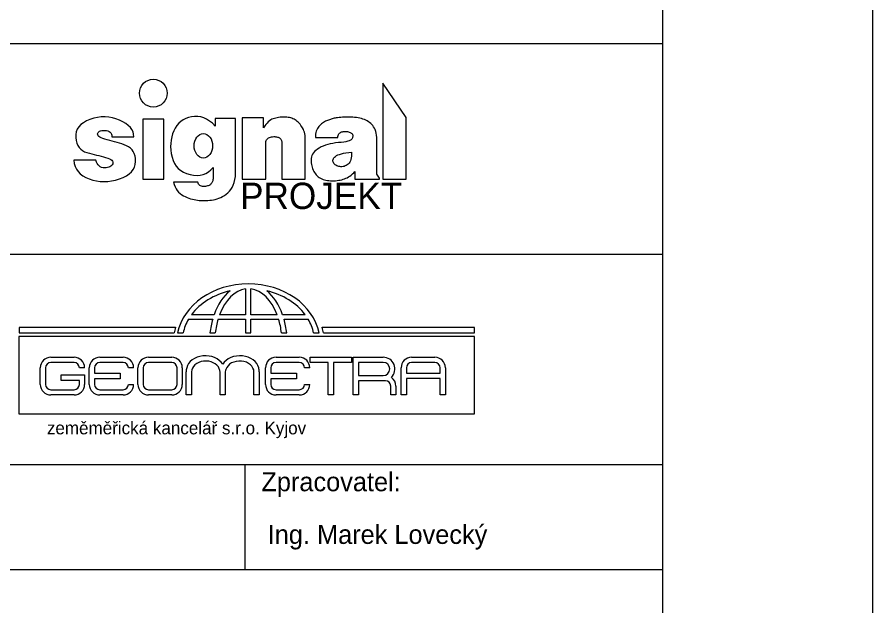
# Model space of a CAD drawing. Extents: x 1391 to 5528, y -6194 to 565.
# Drawn here: x 4054.2 to 4135.6, y -4233.8 to -4177.8 of the extents above; entities that cross this region are included whole.
import ezdxf

# ---------------------------------------------------------------- set-up
doc = ezdxf.new("R2010")
doc.units = 0
for name, color, linetype in [('Default', 7, 'Continuous'), ('Vrstva 1', 7, 'Continuous'), ('Vrstva 11', 7, 'Continuous'), ('Vrstva 17', 7, 'Continuous'), ('Vrstva 6', 7, 'Continuous')]:
    doc.layers.add(name, color=color, linetype=linetype)

msp = doc.modelspace()

# ---------------------------------------------------------------- linework, layer by layer
at = {"layer": 'Default'}
msp.add_lwpolyline([(3925.563, -4332.346), (4135.563, -4332.346), (4135.563, -4035.346), (3925.563, -4035.346)], close=True, dxfattribs=at)
at = {"layer": 'Vrstva 1'}
msp.add_lwpolyline([(3945.563, -4055.346), (4115.563, -4055.346), (4115.563, -4315.346), (3945.563, -4315.346)], close=True, dxfattribs=at)
at = {"layer": 'Vrstva 11'}
for points in [[(4091.228, -4193.225), (4091.228, -4187.385), (4088.988, -4184.105), (4088.988, -4193.225), (4091.228, -4193.225)], [(4062.499, -4193.46), (4062.861, -4193.443), (4063.228, -4193.395), (4063.599, -4193.316), (4063.975, -4193.206), (4064.329, -4193.07), (4064.637, -4192.914), (4064.898, -4192.738), (4065.112, -4192.542), (4065.28, -4192.326), (4065.4, -4192.09), (4065.474, -4191.834), (4065.5, -4191.558), (4065.49, -4191.285), (4065.451, -4191.036), (4065.385, -4190.812), (4065.291, -4190.612), (4065.17, -4190.437), (4065.021, -4190.287), (4064.844, -4190.162), (4064.639, -4190.061), (4064.42, -4189.975), (4064.198, -4189.893), (4063.973, -4189.816), (4063.747, -4189.743), (4063.518, -4189.675), (4063.287, -4189.61), (4063.054, -4189.551), (4062.818, -4189.495), (4062.596, -4189.44), (4062.405, -4189.381), (4062.244, -4189.318), (4062.114, -4189.251), (4062.014, -4189.18), (4061.945, -4189.105), (4061.906, -4189.026), (4061.897, -4188.943), (4061.914, -4188.863), (4061.95, -4188.794), (4062.006, -4188.736), (4062.082, -4188.689), (4062.178, -4188.653), (4062.294, -4188.627), (4062.429, -4188.613), (4062.585, -4188.609), (4062.74, -4188.62), (4062.875, -4188.649), (4062.99, -4188.696), (4063.085, -4188.762), (4063.16, -4188.846), (4063.214, -4188.948), (4063.249, -4189.068), (4063.263, -4189.207), (4065.342, -4189.207), (4065.323, -4188.965), (4065.261, -4188.736), (4065.156, -4188.518), (4065.008, -4188.314), (4064.817, -4188.123), (4064.583, -4187.944), (4064.307, -4187.778), (4063.987, -4187.625), (4063.645, -4187.495), (4063.3, -4187.4), (4062.952, -4187.341), (4062.602, -4187.316), (4062.249, -4187.326), (4061.894, -4187.371), (4061.535, -4187.45), (4061.174, -4187.565), (4060.836, -4187.707), (4060.547, -4187.87), (4060.306, -4188.053), (4060.114, -4188.257), (4059.971, -4188.482), (4059.876, -4188.726), (4059.83, -4188.992), (4059.832, -4189.278), (4059.872, -4189.559), (4059.938, -4189.811), (4060.03, -4190.034), (4060.148, -4190.226), (4060.293, -4190.39), (4060.464, -4190.524), (4060.661, -4190.628), (4060.885, -4190.703), (4061.12, -4190.763), (4061.351, -4190.822), (4061.578, -4190.881), (4061.802, -4190.94), (4062.023, -4190.999), (4062.239, -4191.057), (4062.452, -4191.115), (4062.662, -4191.173), (4062.854, -4191.233), (4063.016, -4191.297), (4063.146, -4191.366), (4063.246, -4191.44), (4063.314, -4191.518), (4063.352, -4191.6), (4063.359, -4191.687), (4063.335, -4191.778), (4063.289, -4191.866), (4063.228, -4191.943), (4063.152, -4192.007), (4063.062, -4192.06), (4062.958, -4192.102), (4062.84, -4192.132), (4062.707, -4192.15), (4062.559, -4192.157), (4062.411, -4192.147), (4062.275, -4192.113), (4062.152, -4192.058), (4062.04, -4191.979), (4061.942, -4191.878), (4061.855, -4191.754), (4061.781, -4191.608), (4061.72, -4191.439), (4059.639, -4191.439), (4059.683, -4191.746), (4059.767, -4192.028), (4059.89, -4192.286), (4060.052, -4192.52), (4060.254, -4192.729), (4060.496, -4192.914), (4060.778, -4193.075), (4061.099, -4193.212), (4061.442, -4193.321), (4061.79, -4193.398), (4062.142, -4193.445), (4062.499, -4193.46)], [(4068.188, -4193.225), (4068.188, -4187.545), (4066.188, -4187.545), (4066.188, -4193.225), (4068.188, -4193.225)], [(4072.047, -4195.267), (4072.216, -4195.263), (4072.386, -4195.255), (4072.558, -4195.241), (4072.731, -4195.223), (4072.905, -4195.196), (4073.079, -4195.157), (4073.253, -4195.106), (4073.426, -4195.043), (4073.6, -4194.967), (4073.772, -4194.88), (4073.945, -4194.78), (4074.117, -4194.668), (4074.282, -4194.538), (4074.43, -4194.385), (4074.563, -4194.21), (4074.679, -4194.011), (4074.78, -4193.789), (4074.865, -4193.544), (4074.934, -4193.276), (4074.988, -4192.985), (4074.988, -4187.465), (4073.068, -4187.465), (4073.068, -4188.185), (4072.802, -4187.93), (4072.531, -4187.717), (4072.257, -4187.545), (4071.978, -4187.414), (4071.695, -4187.324), (4071.407, -4187.275), (4071.116, -4187.268), (4070.82, -4187.301), (4070.533, -4187.369), (4070.267, -4187.466), (4070.024, -4187.592), (4069.802, -4187.745), (4069.602, -4187.928), (4069.423, -4188.139), (4069.267, -4188.378), (4069.132, -4188.646), (4069.022, -4188.932), (4068.937, -4189.225), (4068.878, -4189.525), (4068.845, -4189.832), (4068.838, -4190.147), (4068.857, -4190.469), (4068.901, -4190.797), (4068.972, -4191.134), (4069.072, -4191.457), (4069.205, -4191.748), (4069.37, -4192.006), (4069.568, -4192.231), (4069.799, -4192.424), (4070.062, -4192.584), (4070.358, -4192.711), (4070.687, -4192.806), (4071.023, -4192.864), (4071.342, -4192.881), (4071.643, -4192.858), (4071.926, -4192.794), (4072.191, -4192.689), (4072.438, -4192.544), (4072.668, -4192.357), (4072.88, -4192.131), (4072.88, -4193.207), (4072.861, -4193.295), (4072.838, -4193.377), (4072.81, -4193.452), (4072.778, -4193.523), (4072.742, -4193.587), (4072.701, -4193.646), (4072.655, -4193.699), (4072.605, -4193.746), (4072.55, -4193.788), (4072.487, -4193.824), (4072.417, -4193.855), (4072.34, -4193.881), (4072.256, -4193.901), (4072.165, -4193.916), (4072.067, -4193.925), (4071.962, -4193.929), (4071.858, -4193.924), (4071.765, -4193.905), (4071.682, -4193.873), (4071.609, -4193.828), (4071.546, -4193.77), (4071.493, -4193.698), (4071.451, -4193.613), (4071.418, -4193.515), (4069.111, -4193.515), (4069.18, -4193.743), (4069.264, -4193.952), (4069.361, -4194.142), (4069.472, -4194.313), (4069.596, -4194.466), (4069.735, -4194.6), (4069.887, -4194.715), (4070.053, -4194.811), (4070.225, -4194.894), (4070.396, -4194.968), (4070.565, -4195.034), (4070.733, -4195.091), (4070.899, -4195.139), (4071.064, -4195.179), (4071.227, -4195.21), (4071.389, -4195.233), (4071.551, -4195.249), (4071.715, -4195.26), (4071.88, -4195.266), (4072.047, -4195.267)], [(4081.628, -4193.225), (4081.628, -4189.425), (4081.624, -4189.255), (4081.61, -4189.092), (4081.586, -4188.935), (4081.55, -4188.785), (4081.504, -4188.641), (4081.447, -4188.505), (4081.379, -4188.374), (4081.301, -4188.251), (4081.216, -4188.134), (4081.129, -4188.026), (4081.04, -4187.926), (4080.949, -4187.835), (4080.856, -4187.751), (4080.761, -4187.676), (4080.664, -4187.609), (4080.565, -4187.55), (4080.462, -4187.499), (4080.356, -4187.454), (4080.245, -4187.417), (4080.13, -4187.387), (4080.011, -4187.363), (4079.887, -4187.346), (4079.759, -4187.337), (4079.627, -4187.334), (4079.493, -4187.337), (4079.361, -4187.345), (4079.229, -4187.358), (4079.099, -4187.376), (4078.97, -4187.399), (4078.842, -4187.427), (4078.716, -4187.46), (4078.59, -4187.498), (4078.467, -4187.546), (4078.345, -4187.611), (4078.226, -4187.692), (4078.11, -4187.79), (4077.996, -4187.904), (4077.884, -4188.034), (4077.775, -4188.181), (4077.668, -4188.345), (4077.668, -4187.425), (4075.628, -4187.425), (4075.628, -4193.225), (4077.868, -4193.225), (4077.868, -4189.665), (4077.902, -4189.574), (4077.946, -4189.493), (4078.001, -4189.422), (4078.065, -4189.361), (4078.139, -4189.31), (4078.223, -4189.269), (4078.317, -4189.238), (4078.421, -4189.217), (4078.527, -4189.204), (4078.628, -4189.197), (4078.723, -4189.196), (4078.814, -4189.201), (4078.899, -4189.213), (4078.978, -4189.23), (4079.053, -4189.254), (4079.122, -4189.284), (4079.184, -4189.318), (4079.238, -4189.357), (4079.284, -4189.399), (4079.321, -4189.445), (4079.35, -4189.494), (4079.371, -4189.547), (4079.383, -4189.604), (4079.388, -4189.665), (4079.388, -4193.225), (4081.628, -4193.225)], [(4084.19, -4193.389), (4084.352, -4193.386), (4084.51, -4193.377), (4084.663, -4193.363), (4084.812, -4193.343), (4084.956, -4193.317), (4085.097, -4193.286), (4085.233, -4193.248), (4085.364, -4193.205), (4085.493, -4193.154), (4085.62, -4193.092), (4085.746, -4193.021), (4085.869, -4192.938), (4085.991, -4192.845), (4086.112, -4192.742), (4086.23, -4192.629), (4086.348, -4192.505), (4086.348, -4193.225), (4088.668, -4193.225), (4088.668, -4193.145), (4088.428, -4192.745), (4088.428, -4189.265), (4088.401, -4189.06), (4088.365, -4188.87), (4088.32, -4188.694), (4088.265, -4188.533), (4088.201, -4188.386), (4088.127, -4188.254), (4088.043, -4188.136), (4087.95, -4188.033), (4087.849, -4187.94), (4087.742, -4187.854), (4087.628, -4187.776), (4087.508, -4187.704), (4087.382, -4187.639), (4087.25, -4187.581), (4087.111, -4187.529), (4086.966, -4187.485), (4086.814, -4187.447), (4086.655, -4187.415), (4086.489, -4187.389), (4086.315, -4187.368), (4086.135, -4187.353), (4085.947, -4187.344), (4085.751, -4187.34), (4085.549, -4187.342), (4085.35, -4187.348), (4085.166, -4187.356), (4084.997, -4187.367), (4084.843, -4187.38), (4084.703, -4187.395), (4084.578, -4187.412), (4084.467, -4187.431), (4084.372, -4187.453), (4084.283, -4187.477), (4084.194, -4187.502), (4084.104, -4187.53), (4084.013, -4187.559), (4083.921, -4187.591), (4083.829, -4187.624), (4083.737, -4187.66), (4083.643, -4187.697), (4083.55, -4187.739), (4083.458, -4187.787), (4083.366, -4187.843), (4083.276, -4187.905), (4083.187, -4187.974), (4083.099, -4188.05), (4083.012, -4188.132), (4082.926, -4188.222), (4082.845, -4188.319), (4082.776, -4188.426), (4082.718, -4188.543), (4082.67, -4188.668), (4082.633, -4188.803), (4082.607, -4188.948), (4082.592, -4189.102), (4082.588, -4189.265), (4084.708, -4189.265), (4084.723, -4189.168), (4084.747, -4189.081), (4084.78, -4189.003), (4084.821, -4188.934), (4084.872, -4188.875), (4084.93, -4188.824), (4084.998, -4188.783), (4085.073, -4188.75), (4085.154, -4188.726), (4085.235, -4188.708), (4085.317, -4188.697), (4085.399, -4188.692), (4085.481, -4188.694), (4085.565, -4188.702), (4085.648, -4188.717), (4085.732, -4188.738), (4085.813, -4188.764), (4085.884, -4188.792), (4085.947, -4188.821), (4086, -4188.853), (4086.045, -4188.888), (4086.082, -4188.924), (4086.109, -4188.962), (4086.128, -4189.003), (4086.14, -4189.046), (4086.145, -4189.092), (4086.144, -4189.14), (4086.136, -4189.192), (4086.122, -4189.246), (4086.103, -4189.303), (4086.076, -4189.363), (4086.044, -4189.425), (4085.993, -4189.486), (4085.912, -4189.542), (4085.801, -4189.593), (4085.659, -4189.638), (4085.487, -4189.678), (4085.285, -4189.713), (4085.052, -4189.743), (4084.789, -4189.767), (4084.517, -4189.793), (4084.258, -4189.831), (4084.01, -4189.879), (4083.775, -4189.937), (4083.553, -4190.006), (4083.342, -4190.086), (4083.144, -4190.176), (4082.958, -4190.276), (4082.789, -4190.385), (4082.641, -4190.497), (4082.513, -4190.614), (4082.407, -4190.736), (4082.321, -4190.862), (4082.256, -4190.993), (4082.212, -4191.128), (4082.189, -4191.268), (4082.181, -4191.409), (4082.182, -4191.549), (4082.192, -4191.688), (4082.211, -4191.826), (4082.239, -4191.963), (4082.276, -4192.098), (4082.322, -4192.233), (4082.377, -4192.366), (4082.44, -4192.494), (4082.51, -4192.613), (4082.587, -4192.724), (4082.671, -4192.825), (4082.761, -4192.918), (4082.859, -4193.002), (4082.964, -4193.076), (4083.075, -4193.143), (4083.193, -4193.2), (4083.317, -4193.25), (4083.447, -4193.293), (4083.584, -4193.327), (4083.726, -4193.354), (4083.875, -4193.373), (4084.03, -4193.385), (4084.19, -4193.389)], [(4084.906, -4192.044), (4084.803, -4192.024), (4084.708, -4191.996), (4084.622, -4191.96), (4084.543, -4191.916), (4084.472, -4191.865), (4084.409, -4191.806), (4084.354, -4191.739), (4084.307, -4191.664), (4084.273, -4191.587), (4084.255, -4191.51), (4084.254, -4191.434), (4084.27, -4191.359), (4084.302, -4191.284), (4084.351, -4191.211), (4084.417, -4191.139), (4084.5, -4191.067), (4084.603, -4190.999), (4084.732, -4190.936), (4084.886, -4190.878), (4085.065, -4190.826), (4085.269, -4190.779), (4085.498, -4190.737), (4085.753, -4190.7), (4086.032, -4190.669), (4086.037, -4190.868), (4086.028, -4191.05), (4086.006, -4191.216), (4085.972, -4191.365), (4085.924, -4191.499), (4085.864, -4191.616), (4085.79, -4191.718), (4085.704, -4191.803), (4085.611, -4191.874), (4085.515, -4191.934), (4085.418, -4191.981), (4085.319, -4192.017), (4085.219, -4192.042), (4085.116, -4192.054), (4085.012, -4192.055), (4084.906, -4192.044)]]:
    msp.add_lwpolyline(points, dxfattribs=at)
msp.add_circle((4067.188, -4185.065), 1.32, dxfattribs=at)
msp.add_ellipse((4071.948, -4190.065), major_axis=(0, 1.16), ratio=0.758621, dxfattribs=at)
at = {"layer": 'Vrstva 17'}
for p, q in [((4075.958, -4203.658), (4075.958, -4206.104)), ((4076.465, -4206.104), (4076.465, -4203.656)), ((4072.965, -4206.104), (4070.82, -4206.104)), ((4075.958, -4206.104), (4073.482, -4206.104)), ((4078.96, -4206.104), (4076.465, -4206.104)), ((4081.622, -4206.104), (4079.477, -4206.104)), ((4070.545, -4206.516), (4072.832, -4206.516)), ((4073.342, -4206.516), (4075.958, -4206.516)), ((4075.958, -4206.516), (4075.958, -4207.836)), ((4076.465, -4207.836), (4076.465, -4206.516)), ((4076.465, -4206.516), (4079.099, -4206.516)), ((4079.609, -4206.516), (4081.897, -4206.516)), ((4069.314, -4207.305), (4054.433, -4207.305)), ((4054.433, -4207.305), (4054.433, -4207.836)), ((4054.433, -4207.836), (4069.176, -4207.836)), ((4069.502, -4207.836), (4070.019, -4207.836)), ((4072.575, -4207.836), (4073.075, -4207.836)), ((4075.958, -4207.836), (4076.465, -4207.836)), ((4079.366, -4207.836), (4079.866, -4207.836)), ((4082.423, -4207.836), (4082.94, -4207.836)), ((4097.712, -4207.305), (4083.233, -4207.305)), ((4083.371, -4207.836), (4097.712, -4207.836)), ((4097.712, -4207.836), (4097.712, -4207.305)), ((4097.71, -4208.18), (4054.427, -4208.18)), ((4054.427, -4208.18), (4054.427, -4215.518)), ((4097.71, -4215.518), (4097.71, -4208.18)), ((4057.452, -4210.146), (4059.663, -4210.146)), ((4062.108, -4210.146), (4064.319, -4210.146)), ((4066.732, -4210.146), (4068.943, -4210.146)), ((4078.851, -4210.146), (4081.061, -4210.146)), ((4086.188, -4210.146), (4089.032, -4210.146)), ((4091.736, -4210.146), (4093.947, -4210.146)), ((4056.454, -4212.73), (4056.454, -4211.144)), ((4056.953, -4211.144), (4056.953, -4212.73)), ((4059.663, -4210.645), (4057.452, -4210.645)), ((4060.66, -4211.144), (4060.162, -4211.144)), ((4061.11, -4212.73), (4061.11, -4211.144)), ((4061.609, -4211.144), (4061.609, -4211.655)), ((4064.319, -4210.645), (4062.108, -4210.645)), ((4065.317, -4211.144), (4064.818, -4211.144)), ((4065.734, -4212.73), (4065.734, -4211.144)), ((4066.233, -4211.144), (4066.233, -4212.73)), ((4068.943, -4210.645), (4066.732, -4210.645)), ((4069.442, -4212.73), (4069.442, -4211.144)), ((4069.941, -4211.144), (4069.941, -4212.73)), ((4077.853, -4212.73), (4077.853, -4211.144)), ((4078.352, -4211.144), (4078.352, -4211.655)), ((4081.061, -4210.645), (4078.851, -4210.645)), ((4082.059, -4211.144), (4081.56, -4211.144)), ((4083.794, -4213.728), (4083.794, -4210.633)), ((4084.297, -4210.633), (4084.297, -4213.728)), ((4089.032, -4210.635), (4086.692, -4210.635)), ((4086.692, -4210.635), (4086.692, -4211.885)), ((4090.738, -4213.728), (4090.738, -4211.144)), ((4091.237, -4211.144), (4091.237, -4211.653)), ((4093.947, -4210.645), (4091.736, -4210.645)), ((4094.446, -4211.653), (4094.446, -4211.144)), ((4094.945, -4211.144), (4094.945, -4213.728)), ((4058.427, -4212.352), (4058.427, -4211.808)), ((4058.427, -4211.808), (4060.66, -4211.808)), ((4060.66, -4211.808), (4060.66, -4212.73)), ((4061.609, -4211.655), (4064.052, -4211.655)), ((4064.052, -4211.655), (4064.052, -4212.199)), ((4070.313, -4213.728), (4070.313, -4211.543)), ((4070.814, -4211.543), (4070.814, -4213.728)), ((4073.533, -4213.728), (4073.533, -4211.543)), ((4074.033, -4211.543), (4074.033, -4213.728)), ((4076.752, -4213.728), (4076.752, -4211.543)), ((4077.253, -4211.543), (4077.253, -4213.728)), ((4078.352, -4211.655), (4080.795, -4211.655)), ((4080.795, -4211.655), (4080.795, -4212.199)), ((4086.692, -4211.885), (4089.032, -4211.885)), ((4091.237, -4211.653), (4094.446, -4211.653)), ((4060.162, -4212.352), (4058.427, -4212.352)), ((4060.162, -4212.73), (4060.162, -4212.352)), ((4064.052, -4212.199), (4061.609, -4212.199)), ((4061.609, -4212.199), (4061.609, -4212.73)), ((4064.818, -4212.73), (4065.317, -4212.73)), ((4080.795, -4212.199), (4078.352, -4212.199)), ((4078.352, -4212.199), (4078.352, -4212.73)), ((4081.56, -4212.73), (4082.059, -4212.73)), ((4089.032, -4212.374), (4086.692, -4212.374)), ((4089.247, -4212.378), (4089.032, -4212.374)), ((4094.446, -4212.157), (4091.237, -4212.157)), ((4091.237, -4212.157), (4091.237, -4213.728)), ((4094.446, -4213.728), (4094.446, -4212.157)), ((4057.452, -4213.229), (4059.663, -4213.229)), ((4062.108, -4213.229), (4064.319, -4213.229)), ((4066.732, -4213.229), (4068.943, -4213.229)), ((4078.851, -4213.229), (4081.061, -4213.229)), ((4089.746, -4213.728), (4089.746, -4212.877)), ((4090.244, -4212.877), (4090.244, -4213.728)), ((4059.663, -4213.728), (4057.452, -4213.728)), ((4064.319, -4213.728), (4062.108, -4213.728)), ((4068.943, -4213.728), (4066.732, -4213.728)), ((4070.814, -4213.728), (4070.313, -4213.728)), ((4074.033, -4213.728), (4073.533, -4213.728)), ((4077.253, -4213.728), (4076.752, -4213.728)), ((4081.061, -4213.728), (4078.851, -4213.728)), ((4084.297, -4213.728), (4083.794, -4213.728)), ((4090.244, -4213.728), (4089.746, -4213.728)), ((4091.237, -4213.728), (4090.738, -4213.728)), ((4094.945, -4213.728), (4094.446, -4213.728)), ((4054.427, -4215.518), (4097.71, -4215.518))]:
    msp.add_line(p, q, dxfattribs=at)
for points in [[(4083.794, -4210.633), (4082.096, -4210.633), (4082.096, -4210.146), (4086.009, -4210.146)], [(4086.009, -4210.146), (4086.009, -4210.633), (4084.297, -4210.633)], [(4086.692, -4212.374), (4086.692, -4213.728), (4086.188, -4213.728), (4086.188, -4210.146)]]:
    msp.add_lwpolyline(points, dxfattribs=at)
for centre, radius, start, end in [((4057.452, -4211.144), 0.998, 90, 180), ((4059.663, -4211.144), 0.998, 360, 90), ((4062.108, -4211.144), 0.998, 90, 180), ((4064.319, -4211.144), 0.998, 360, 90), ((4066.732, -4211.144), 0.998, 90, 180), ((4068.943, -4211.144), 0.998, 360, 90), ((4078.851, -4211.144), 0.998, 90, 180), ((4081.061, -4211.144), 0.998, 360, 90), ((4089.032, -4211.26), 1.114, 314.45734, 90), ((4091.736, -4211.144), 0.998, 90, 180), ((4093.947, -4211.144), 0.998, 360, 90), ((4057.452, -4211.144), 0.499, 90, 180), ((4059.663, -4211.144), 0.499, 0, 90), ((4062.108, -4211.144), 0.499, 90, 180), ((4064.319, -4211.144), 0.499, 0, 90), ((4066.732, -4211.144), 0.499, 90, 180), ((4068.943, -4211.144), 0.499, 0, 90), ((4072.25, -4211.593), 1.938, 166.96576, 178.52091), ((4075.315, -4211.593), 1.938, 1.47909, 13.03424), ((4078.851, -4211.144), 0.499, 90, 180), ((4081.061, -4211.144), 0.499, 0, 90), ((4089.032, -4211.26), 0.625, 270, 90), ((4091.736, -4211.144), 0.499, 90, 180), ((4093.947, -4211.144), 0.499, 0, 90), ((4072.579, -4211.608), 0.957, 3.86486, 22.41569), ((4075.266, -4211.665), 1.238, 162.61388, 174.3506), ((4057.452, -4212.73), 0.998, 180, 270), ((4057.452, -4212.73), 0.499, 180, 270), ((4059.663, -4212.73), 0.998, 270, 0), ((4059.663, -4212.73), 0.499, 270, 0), ((4062.108, -4212.73), 0.998, 180, 270), ((4062.108, -4212.73), 0.499, 180, 270), ((4064.319, -4212.73), 0.998, 270, 0), ((4064.319, -4212.73), 0.499, 270, 0), ((4066.732, -4212.73), 0.998, 180, 270), ((4066.732, -4212.73), 0.499, 180, 270), ((4068.943, -4212.73), 0.998, 270, 0), ((4068.943, -4212.73), 0.499, 270, 0), ((4078.851, -4212.73), 0.998, 180, 270), ((4078.851, -4212.73), 0.499, 180, 270), ((4081.061, -4212.73), 0.998, 270, 0), ((4081.061, -4212.73), 0.499, 270, 0), ((4089.247, -4212.877), 0.499, 0, 90), ((4089.247, -4212.877), 0.998, 360, 55.44734)]:
    msp.add_arc(centre, radius, start, end, dxfattribs=at)
for centre, major_axis, ratio, start_param, end_param in [((4076.221, -4208.708), (-6.804, 0), 0.811768, 3.300239, 6.124539), ((4076.221, -4208.708), (-6.296, 0), 0.804826, 4.992897, 5.743383), ((4076.221, -4208.708), (0, 5.524), 0.668443, 0.491666, 1.079789), ((4076.221, -4208.708), (0, 5.067), 0.630136, 0.08224, 1.030995), ((4076.221, -4208.708), (0, 5.067), 0.630136, 5.252191, 6.206521), ((4076.221, -4208.708), (0, 5.524), 0.668443, 5.203397, 5.79152), ((4076.221, -4208.708), (-6.296, 0), 0.804826, 3.681394, 4.431881), ((4076.221, -4208.708), (-6.296, 0), 0.804826, 5.835664, 6.110118), ((4076.221, -4208.708), (0, 5.524), 0.668443, 1.16256, 1.41215), ((4076.221, -4208.708), (0, 5.067), 0.630136, 1.123275, 1.397729), ((4076.221, -4208.708), (0, 5.067), 0.630136, 4.885456, 5.159911), ((4076.221, -4208.708), (0, 5.524), 0.668443, 4.871035, 5.120625), ((4076.221, -4208.708), (-6.296, 0), 0.804826, 3.31466, 3.589114), ((4075.895, -4208.708), (-6.804, 0), 0.811768, 6.026233, 6.124539), ((4076.653, -4208.708), (-6.804, 0), 0.811768, 3.300239, 3.398545), ((4072.142, -4211.388), (1.805, 0), 0.766187, 0.429647, 2.97338), ((4075.424, -4211.388), (-1.805, 0), 0.766187, 3.309805, 5.853538), ((4072.167, -4211.543), (1.354, 0), 0.766187, 0.29376, 3.141593), ((4075.398, -4211.543), (-1.354, 0), 0.766187, 3.141593, 6.041607)]:
    msp.add_ellipse(centre, major_axis=major_axis, ratio=ratio, start_param=start_param, end_param=end_param, dxfattribs=at)
at = {"layer": 'Vrstva 6'}
for p, q in [((3945.563, -4200.346), (4115.563, -4200.346)), ((3945.563, -4220.346), (4115.563, -4220.346)), ((4075.913, -4230.346), (4075.913, -4220.346))]:
    msp.add_line(p, q, dxfattribs=at)
msp.add_lwpolyline([(3945.563, -4180.346), (4115.563, -4180.346), (4115.563, -4230.346), (3945.563, -4230.346)], close=True, dxfattribs=at)

# ---------------------------------------------------------------- texts
at = {"layer": 'Vrstva 11'}
msp.add_text('PROJEKT', height=2.5, dxfattribs=at).set_placement((4075.428, -4196.068))
at = {"layer": 'Vrstva 17'}
msp.add_text('zeměměřická kancelář s.r.o. Kyjov', height=1.20984, dxfattribs=at).set_placement((4057.079, -4217.467))
at = {"layer": 'Vrstva 6'}
for s, p in [('Zpracovatel:', (4077.459, -4222.872)), ('Ing. Marek Lovecký', (4078.06, -4227.872))]:
    msp.add_text(s, height=1.8, dxfattribs=at).set_placement(p)

doc.saveas('drawing.dxf')
